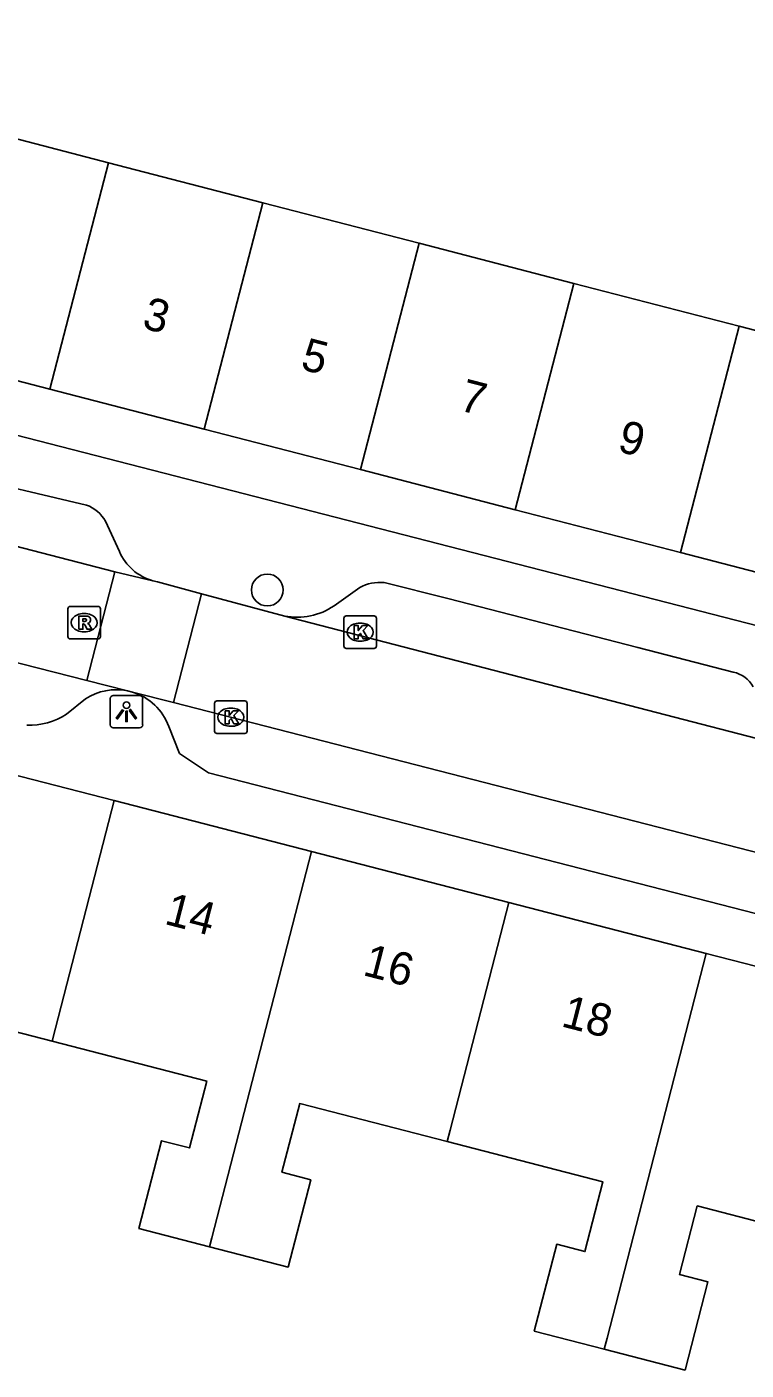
# Model space of a CAD drawing. Extents: x 158352 to 159489, y 383828 to 384597.
# Drawn here: x 159234 to 159256.08, y 384394.54 to 384435.75 of the extents above; entities that cross this region are included whole.
import ezdxf

# ---------------------------------------------------------------- set-up
doc = ezdxf.new("R2010")
doc.units = 0
for name, color, linetype in [('IMGEO_Boom', 7, 'Continuous'), ('IMGEO_Kolk', 7, 'Continuous'), ('IMGEO_Lichtpunt', 7, 'Continuous'), ('IMGEO_Pand', 7, 'Continuous'), ('IMGEO_Pand_nummerreeks', 7, 'Continuous'), ('IMGEO_Rijbaan_lokaal_open', 7, 'Continuous'), ('IMGEO_Rioolput', 7, 'Continuous'), ('IMGEO_Voetpad_open', 7, 'Continuous')]:
    doc.layers.add(name, color=color, linetype=linetype)

msp = doc.modelspace()

# ---------------------------------------------------------------- linework, layer by layer
at = {"layer": 'IMGEO_Boom'}
msp.add_circle((159241.383, 384418.474), 0.489, dxfattribs=at)
at = {"layer": 'IMGEO_Kolk'}
for p, q in [((159243.732, 384416.754), (159243.732, 384417.606)), ((159243.807, 384417.68), (159244.659, 384417.68)), ((159244.733, 384417.606), (159244.733, 384416.754)), ((159244.22, 384417.46), (159244.245, 384417.46)), ((159244.659, 384416.68), (159243.807, 384416.68)), ((159244.243, 384416.9), (159244.218, 384416.9)), ((159239.764, 384414.145), (159239.764, 384414.997)), ((159239.839, 384415.071), (159240.691, 384415.071)), ((159240.765, 384414.997), (159240.765, 384414.145)), ((159240.252, 384414.851), (159240.277, 384414.851)), ((159240.275, 384414.291), (159240.25, 384414.291)), ((159240.691, 384414.071), (159239.839, 384414.071))]:
    msp.add_line(p, q, dxfattribs=at)
for points in [[(159243.732, 384416.754), (159243.732, 384417.606)], [(159243.807, 384417.68), (159244.659, 384417.68)], [(159244.733, 384417.606), (159244.733, 384416.754)], [(159244.053, 384417.38), (159244.176, 384417.38), (159244.176, 384417.229), (159244.306, 384417.38), (159244.47, 384417.38), (159244.324, 384417.229), (159244.477, 384416.98), (159244.325, 384416.98), (159244.24, 384417.144), (159244.176, 384417.077), (159244.176, 384416.98), (159244.053, 384416.98), (159244.053, 384417.38)], [(159244.659, 384416.68), (159243.807, 384416.68)], [(159239.764, 384414.145), (159239.764, 384414.997)], [(159239.839, 384415.071), (159240.691, 384415.071)], [(159240.765, 384414.997), (159240.765, 384414.145)], [(159240.085, 384414.771), (159240.208, 384414.771), (159240.208, 384414.62), (159240.338, 384414.771), (159240.502, 384414.771), (159240.356, 384414.62), (159240.509, 384414.371), (159240.357, 384414.371), (159240.272, 384414.535), (159240.208, 384414.468), (159240.208, 384414.371), (159240.085, 384414.371), (159240.085, 384414.771)], [(159240.691, 384414.071), (159239.839, 384414.071)]]:
    msp.add_lwpolyline(points, dxfattribs=at)
for centre, start, end in [((159243.809, 384417.604), 91.552, 178.448), ((159243.809, 384417.604), 91.552, 178.448), ((159244.657, 384417.604), 1.552, 88.448), ((159244.657, 384417.604), 1.552, 88.448), ((159243.809, 384416.756), 181.552, 268.448), ((159243.809, 384416.756), 181.552, 268.448), ((159244.657, 384416.756), 271.552, 358.448), ((159244.657, 384416.756), 271.552, 358.448), ((159239.841, 384414.995), 91.552, 178.448), ((159239.841, 384414.995), 91.552, 178.448), ((159240.689, 384414.995), 1.552, 88.448), ((159240.689, 384414.995), 1.552, 88.448), ((159239.841, 384414.147), 181.552, 268.448), ((159239.841, 384414.147), 181.552, 268.448), ((159240.689, 384414.147), 271.552, 358.448), ((159240.689, 384414.147), 271.552, 358.448)]:
    msp.add_arc(centre, 0.0765, start, end, dxfattribs=at)
for centre, major_axis, ratio, start_param, end_param in [((159244.219, 384417.18), (-0.387, 0.002), 0.722429, 4.712389, 7.853982), ((159244.244, 384417.18), (-0.39, 0.002), 0.717154, 1.570796, 4.712389), ((159240.251, 384414.571), (-0.387, 0.002), 0.722429, 4.712389, 7.853982), ((159240.276, 384414.571), (-0.39, 0.002), 0.717154, 1.570796, 4.712389)]:
    msp.add_ellipse(centre, major_axis=major_axis, ratio=ratio, start_param=start_param, end_param=end_param, dxfattribs=at)
at = {"layer": 'IMGEO_Lichtpunt'}
for p, q in [((159236.561, 384415.144), (159236.561, 384414.337)), ((159236.561, 384415.144), (159236.561, 384414.337)), ((159237.463, 384415.239), (159236.655, 384415.239)), ((159237.463, 384415.239), (159236.655, 384415.239)), ((159237.557, 384414.337), (159237.557, 384415.144)), ((159237.557, 384414.337), (159237.557, 384415.144)), ((159236.655, 384414.243), (159237.463, 384414.243)), ((159236.655, 384414.243), (159237.463, 384414.243))]:
    msp.add_line(p, q, dxfattribs=at)
for points in [[(159236.935, 384414.808), (159236.974, 384414.78), (159236.786, 384414.518), (159236.748, 384414.545), (159236.935, 384414.808)], [(159237.037, 384414.76), (159237.084, 384414.76), (159237.084, 384414.438), (159237.037, 384414.438), (159237.037, 384414.76)], [(159237.147, 384414.78), (159237.185, 384414.807), (159237.372, 384414.545), (159237.333, 384414.517), (159237.147, 384414.78)]]:
    msp.add_lwpolyline(points, dxfattribs=at)
msp.add_circle((159237.06, 384414.942), 0.0994, dxfattribs=at)
for centre, start, end in [((159236.655, 384415.144), 90, 180), ((159236.655, 384415.144), 90, 180), ((159237.463, 384415.144), 0, 90), ((159237.463, 384415.144), 0, 90), ((159236.655, 384414.337), 180, 270), ((159236.655, 384414.337), 180, 270), ((159237.463, 384414.337), 270, 0), ((159237.463, 384414.337), 270, 360)]:
    msp.add_arc(centre, 0.0946, start, end, dxfattribs=at)
at = {"layer": 'IMGEO_Pand'}
for points in [[(159236.507, 384431.585), (159231.757, 384432.816), (159232.498, 384435.674), (159232.188, 384435.754)], [(159234.708, 384424.64), (159236.507, 384431.585)], [(159241.246, 384430.357), (159236.507, 384431.585)], [(159239.447, 384423.412), (159241.246, 384430.357)], [(159241.246, 384430.357), (159246.048, 384429.112)], [(159244.248, 384422.168), (159246.048, 384429.112)], [(159246.048, 384429.112), (159250.794, 384427.882)], [(159250.794, 384427.882), (159248.995, 384420.938)], [(159255.867, 384426.568), (159250.794, 384427.882)], [(159226.969, 384426.646), (159234.708, 384424.64)], [(159254.069, 384419.623), (159259.023, 384418.339), (159260.278, 384423.18), (159260.823, 384425.284), (159260.477, 384425.373), (159259.002, 384425.755), (159255.867, 384426.568)], [(159255.867, 384426.568), (159254.069, 384419.623)], [(159234.708, 384424.64), (159239.447, 384423.412)], [(159244.248, 384422.168), (159239.447, 384423.412)], [(159248.995, 384420.938), (159244.248, 384422.168)], [(159248.995, 384420.938), (159254.069, 384419.623)], [(159230.621, 384413.574), (159236.68, 384412.011)], [(159236.68, 384412.011), (159234.879, 384405.031), (159234.776, 384404.632)], [(159236.68, 384412.011), (159242.738, 384410.448)], [(159242.738, 384410.448), (159239.68, 384398.598), (159239.608, 384398.32)], [(159242.738, 384410.448), (159248.797, 384408.885)], [(159248.797, 384408.885), (159246.994, 384401.897), (159246.904, 384401.548)], [(159248.797, 384408.885), (159254.855, 384407.323)], [(159254.855, 384407.323), (159251.81, 384395.521), (159251.721, 384395.176)], [(159254.855, 384407.323), (159261.029, 384405.73)], [(159227.482, 384401.406), (159229.897, 384400.783), (159230.599, 384403.505), (159229.804, 384403.71), (159230.337, 384405.777), (159234.776, 384404.632)], [(159234.776, 384404.632), (159239.523, 384403.407), (159238.993, 384401.353), (159238.136, 384401.574), (159237.441, 384398.879), (159239.608, 384398.32)], [(159239.608, 384398.32), (159242.022, 384397.697), (159242.714, 384400.378), (159241.833, 384400.606), (159242.377, 384402.716), (159246.904, 384401.548)], [(159246.904, 384401.548), (159251.686, 384400.314), (159251.134, 384398.173), (159250.265, 384398.397), (159249.577, 384395.729), (159251.721, 384395.176)], [(159251.721, 384395.176), (159254.207, 384394.535), (159254.905, 384397.243), (159254.035, 384397.468), (159254.577, 384399.572), (159259.137, 384398.395)]]:
    msp.add_lwpolyline(points, dxfattribs=at)
at = {"layer": 'IMGEO_Rijbaan_lokaal_open'}
for points in [[(159213.336, 384421.43), (159235.846, 384415.697)], [(159236.704, 384419.032), (159228.834, 384421.066)], [(159235.846, 384415.697), (159236.704, 384419.032)], [(159236.704, 384419.032), (159237.869, 384418.758)], [(159237.869, 384418.758), (159238.015, 384418.723), (159239.364, 384418.361)], [(159239.364, 384418.361), (159238.507, 384415.017)], [(159241.918, 384417.675), (159239.364, 384418.361)], [(159263.077, 384412.193), (159241.918, 384417.675)], [(159237.095, 384415.379), (159235.846, 384415.697)], [(159237.246, 384415.341), (159237.095, 384415.379)], [(159237.246, 384415.341), (159238.507, 384415.017)], [(159238.507, 384415.017), (159262.928, 384408.745)]]:
    msp.add_lwpolyline(points, dxfattribs=at)
at = {"layer": 'IMGEO_Rioolput'}
for p, q in [((159235.263, 384417.046), (159235.263, 384417.898)), ((159235.338, 384417.972), (159236.19, 384417.972)), ((159236.264, 384417.898), (159236.264, 384417.046)), ((159235.751, 384417.752), (159235.776, 384417.752)), ((159235.774, 384417.192), (159235.749, 384417.192)), ((159236.19, 384416.972), (159235.338, 384416.972))]:
    msp.add_line(p, q, dxfattribs=at)
for points in [[(159235.263, 384417.046), (159235.263, 384417.898)], [(159235.338, 384417.972), (159236.19, 384417.972)], [(159236.264, 384417.898), (159236.264, 384417.046)], [(159235.852, 384417.67), (159235.6, 384417.672), (159235.6, 384417.272)], [(159235.778, 384417.591), (159235.724, 384417.591), (159235.724, 384417.51)], [(159235.724, 384417.51), (159235.776, 384417.51)], [(159235.6, 384417.272), (159235.724, 384417.272), (159235.724, 384417.434), (159235.735, 384417.434)], [(159235.782, 384417.405), (159235.853, 384417.272), (159235.993, 384417.272), (159235.928, 384417.398)], [(159236.19, 384416.972), (159235.338, 384416.972)]]:
    msp.add_lwpolyline(points, dxfattribs=at)
for centre, radius, start, end in [((159235.34, 384417.896), 0.0765, 91.552, 178.448), ((159235.34, 384417.896), 0.0765, 91.552, 178.448), ((159236.188, 384417.896), 0.0765, 1.552, 88.448), ((159236.188, 384417.896), 0.0765, 1.552, 88.448), ((159235.76, 384417.699), 0.19, 274.7715, 282.9687), ((159235.784, 384417.495), 0.0964, 77.0061, 93.1865), ((159235.798, 384417.552), 0.0378, 276.6634, 79.6772), ((159235.851, 384417.56), 0.109, 350.3612, 89.416), ((159235.849, 384417.56), 0.112, 277.5842, 350.9817), ((159235.734, 384417.381), 0.0533, 26.0293, 88.6989), ((159235.833, 384417.345), 0.108, 29.5134, 73.7905), ((159235.34, 384417.048), 0.0765, 181.552, 268.448), ((159235.34, 384417.048), 0.0765, 181.552, 268.448), ((159236.188, 384417.048), 0.0765, 271.552, 358.448), ((159236.188, 384417.048), 0.0765, 271.552, 358.448)]:
    msp.add_arc(centre, radius, start, end, dxfattribs=at)
for centre, major_axis, ratio, start_param, end_param in [((159235.75, 384417.472), (-0.387, 0.002), 0.722429, 4.712389, 7.853982), ((159235.775, 384417.472), (-0.39, 0.002), 0.717154, 1.570796, 4.712389)]:
    msp.add_ellipse(centre, major_axis=major_axis, ratio=ratio, start_param=start_param, end_param=end_param, dxfattribs=at)
at = {"layer": 'IMGEO_Voetpad_open'}
for points in [[(159263.47, 384415.564), (159205.922, 384430.361)], [(159231.842, 384422.022), (159235.836, 384421.08)], [(159236.416, 384420.583), (159236.844, 384419.656)], [(159244.968, 384418.7), (159246.927, 384418.209), (159252.759, 384416.707), (159255.685, 384415.957)], [(159243.432, 384417.988), (159244.223, 384418.546)], [(159235.805, 384415.132), (159235.222, 384414.661)], [(159259.587, 384407.721), (159239.58, 384412.866), (159238.69, 384413.461), (159238.358, 384414.286)]]:
    msp.add_lwpolyline(points, dxfattribs=at)
for centre, radius, start, end in [((159235.45, 384420.043), 1.106, 29.2136, 69.6001), ((159238.304, 384420.289), 1.592, 203.4324, 254.1246), ((159244.831, 384417.482), 1.226, 83.6009, 119.7575), ((159242.301, 384419.641), 2.002, 258.9734, 304.3879), ((159255.48, 384415.045), 0.935, 29.5416, 77.3241), ((159236.747, 384413.702), 1.713, 78.2925, 123.3863), ((159236.75, 384413.705), 1.709, 19.8702, 73.1433), ((159234.099, 384416.38), 2.053, 267.317, 303.1535)]:
    msp.add_arc(centre, radius, start, end, dxfattribs=at)

# ---------------------------------------------------------------- texts
at = {"layer": 'IMGEO_Pand_nummerreeks'}
for s, rotation, p in [('3', 345.4711, (159237.505, 384426.518)), ('5', 345.4711, (159242.368, 384425.258)), ('7', 345.4711, (159247.231, 384423.998)), ('9', 345.4711, (159252.094, 384422.738)), ('14', 345.5352, (159238.191, 384408.234)), ('16', 345.5352, (159244.279, 384406.664)), ('18', 345.5352, (159250.369, 384405.092))]:
    msp.add_text(s, height=1, rotation=rotation, dxfattribs=at).set_placement(p)

doc.saveas('drawing.dxf')
